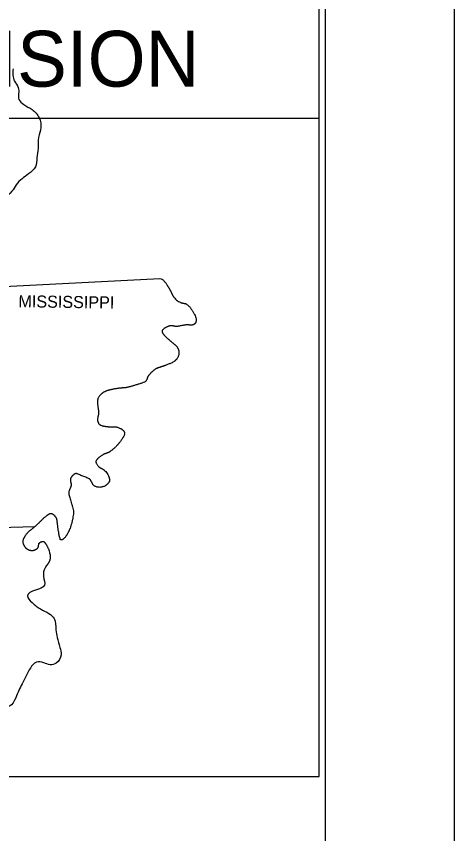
# Model space of a CAD drawing. Extents: x -0.3 to 2.65, y 0 to 1.9.
# Drawn here: x 1.346 to 1.4167, y 0.6965 to 0.8284 of the extents above; entities that cross this region are included whole.
import ezdxf

# ---------------------------------------------------------------- set-up
doc = ezdxf.new("R2010")
doc.units = 0
for name, color, linetype in [('Default', 7, 'Continuous'), ('Level 8', 7, 'Continuous'), ('Level 9', 7, 'Continuous'), ('SHET_Border-Lines', 7, 'Continuous')]:
    doc.layers.add(name, color=color, linetype=linetype)

msp = doc.modelspace()

# ---------------------------------------------------------------- linework, layer by layer
at = {"layer": 'Default'}
for points in [[(1.33448, 0.78431), (1.36913, 0.78605)], [(1.29736, 0.74504), (1.31557, 0.74515), (1.31562, 0.74577), (1.32174, 0.74621), (1.32177, 0.74528), (1.34896, 0.74602)]]:
    msp.add_lwpolyline(points, dxfattribs=at)
for points in [[(1.34545, 0.81992), (1.34568, 0.81792), (1.3463, 0.81688), (1.34641, 0.81496), (1.34719, 0.81413), (1.34851, 0.81333), (1.34968, 0.81198), (1.34994, 0.81042), (1.34957, 0.80884), (1.34949, 0.80708), (1.34931, 0.80552), (1.34905, 0.8041), (1.34794, 0.80295), (1.3469, 0.80215), (1.34594, 0.80119), (1.34527, 0.80015), (1.34405, 0.79906), (1.34288, 0.79792), (1.34192, 0.79691), (1.34099, 0.79564), (1.34049, 0.79424), (1.33948, 0.79323), (1.33865, 0.79232), (1.33754, 0.7911), (1.33699, 0.78983), (1.33596, 0.78846), (1.3357, 0.78708), (1.33448, 0.78431)], [(1.35126, 0.74211), (1.35144, 0.74082), (1.35064, 0.73939), (1.35035, 0.73799), (1.35051, 0.73656), (1.34905, 0.73578), (1.34776, 0.73485), (1.34851, 0.73379), (1.34986, 0.73275), (1.35123, 0.732), (1.35209, 0.73119), (1.35235, 0.72935), (1.35258, 0.72813), (1.35302, 0.72653), (1.3532, 0.72536), (1.3524, 0.72401), (1.35144, 0.72373), (1.3504, 0.72406), (1.34921, 0.72414), (1.34825, 0.72321), (1.34758, 0.72196), (1.3469, 0.72066), (1.34638, 0.71958), (1.34589, 0.71841), (1.34488, 0.71703), (1.34366, 0.7168), (1.34218, 0.71644), (1.34132, 0.71543), (1.34145, 0.71374), (1.34228, 0.71257), (1.34293, 0.71117), (1.3434, 0.70993), (1.34314, 0.7084), (1.34252, 0.70726), (1.34171, 0.70656), (1.34132, 0.7051), (1.34075, 0.70401), (1.34018, 0.70365), (1.33909, 0.70376), (1.33793, 0.70396), (1.33692, 0.70389), (1.33593, 0.70337), (1.33497, 0.7037), (1.33399, 0.70477), (1.33318, 0.7056), (1.33225, 0.70591), (1.33129, 0.70542), (1.33111, 0.70391), (1.33155, 0.70236), (1.33199, 0.70025), (1.33157, 0.69901), (1.33142, 0.69688)]]:
    msp.add_spline(points, degree=3, dxfattribs=at)
msp.add_open_spline([(1.36913, 0.78605), (1.3693, 0.78602), (1.36947, 0.78595), (1.36962, 0.78584), (1.36978, 0.78572), (1.3699, 0.78558), (1.37001, 0.78543), (1.37012, 0.78526), (1.37024, 0.78509), (1.37034, 0.78492), (1.37039, 0.78483), (1.37045, 0.78474), (1.3705, 0.78466), (1.37055, 0.78458), (1.3706, 0.78449), (1.37066, 0.78441), (1.37073, 0.7843), (1.37079, 0.78419), (1.37085, 0.78407), (1.3709, 0.78395), (1.37095, 0.78383), (1.37101, 0.78371), (1.37106, 0.7836), (1.37112, 0.78348), (1.37117, 0.78336), (1.37123, 0.78325), (1.3713, 0.78314), (1.37138, 0.78304), (1.37165, 0.78271), (1.37197, 0.78246), (1.37234, 0.78226), (1.37243, 0.78221), (1.37253, 0.78217), (1.37263, 0.78214), (1.37273, 0.78212), (1.37283, 0.7821), (1.37293, 0.78208), (1.37303, 0.78206), (1.37314, 0.78204), (1.37324, 0.78201), (1.37334, 0.78198), (1.37343, 0.78194), (1.37351, 0.78187), (1.37388, 0.78158), (1.37414, 0.78123), (1.37439, 0.78083), (1.37463, 0.78046), (1.37483, 0.78009), (1.37496, 0.77967), (1.37499, 0.77958), (1.375, 0.77949), (1.375, 0.77941), (1.375, 0.77932), (1.37499, 0.77923), (1.37497, 0.77913), (1.37494, 0.77904), (1.37491, 0.77896), (1.37486, 0.77888), (1.37483, 0.77884), (1.3748, 0.7788), (1.37477, 0.77877), (1.37475, 0.77875), (1.37473, 0.77874), (1.37471, 0.77872), (1.37469, 0.77871), (1.37467, 0.77869), (1.37465, 0.77868), (1.37455, 0.77862), (1.37444, 0.77858), (1.37433, 0.77856), (1.37422, 0.77855), (1.37411, 0.77855), (1.374, 0.77855), (1.37389, 0.77856), (1.37379, 0.77858), (1.37368, 0.77858), (1.37362, 0.77859), (1.37357, 0.77859), (1.37351, 0.77859), (1.37346, 0.77859), (1.37341, 0.77858), (1.37335, 0.77858), (1.37312, 0.77854), (1.37289, 0.7785), (1.37265, 0.77846), (1.37242, 0.77842), (1.37219, 0.77838), (1.37195, 0.77834), (1.37184, 0.77832), (1.37173, 0.77833), (1.37162, 0.77835), (1.37151, 0.77836), (1.37139, 0.77839), (1.37128, 0.77841), (1.37117, 0.77842), (1.37106, 0.77844), (1.37094, 0.77845), (1.37089, 0.77845), (1.37083, 0.77844), (1.37077, 0.77844), (1.37072, 0.77843), (1.37066, 0.77841), (1.3706, 0.77839), (1.37047, 0.77835), (1.37035, 0.77829), (1.37022, 0.77823), (1.37009, 0.77817), (1.36996, 0.77809), (1.36984, 0.77801), (1.36974, 0.77794), (1.36965, 0.77786), (1.36957, 0.77776), (1.36953, 0.77771), (1.36951, 0.77767), (1.3695, 0.77762), (1.36949, 0.7776), (1.36949, 0.77758), (1.36949, 0.77755), (1.36948, 0.77753), (1.36948, 0.77751), (1.36949, 0.77749), (1.36952, 0.77738), (1.36956, 0.77728), (1.36963, 0.77718), (1.36971, 0.77707), (1.36979, 0.77697), (1.36988, 0.77687), (1.37008, 0.77667), (1.37029, 0.77646), (1.3705, 0.77627), (1.37061, 0.77617), (1.37072, 0.77607), (1.37083, 0.77598), (1.37094, 0.77589), (1.37106, 0.7758), (1.37117, 0.77571), (1.37128, 0.77562), (1.37139, 0.77553), (1.37151, 0.77544), (1.37162, 0.77535), (1.37172, 0.77524), (1.37182, 0.77513), (1.3719, 0.77504), (1.37196, 0.77494), (1.37202, 0.77484), (1.37207, 0.77474), (1.37211, 0.77463), (1.37215, 0.77452), (1.37218, 0.77441), (1.37219, 0.7743), (1.3722, 0.77419), (1.37221, 0.77409), (1.37221, 0.77399), (1.37219, 0.77388), (1.37214, 0.77365), (1.37206, 0.77344), (1.37194, 0.77323), (1.37188, 0.77312), (1.3718, 0.77302), (1.37172, 0.77293), (1.37163, 0.77284), (1.37154, 0.77276), (1.37143, 0.77269), (1.37121, 0.77255), (1.37097, 0.77242), (1.37073, 0.77232), (1.37049, 0.77223), (1.37025, 0.77213), (1.37001, 0.77204), (1.36989, 0.772), (1.36977, 0.77195), (1.36965, 0.77191), (1.36952, 0.77187), (1.3694, 0.77183), (1.36928, 0.77179), (1.36916, 0.77175), (1.36904, 0.77171), (1.36891, 0.77167), (1.36879, 0.77163), (1.36867, 0.77158), (1.36856, 0.77152), (1.36843, 0.77146), (1.36831, 0.77139), (1.3682, 0.7713), (1.36809, 0.77122), (1.36798, 0.77113), (1.36788, 0.77103), (1.36778, 0.77093), (1.36769, 0.77082), (1.36759, 0.77072), (1.3675, 0.77062), (1.3674, 0.77051), (1.36731, 0.77041), (1.36724, 0.77033), (1.36719, 0.77024), (1.36715, 0.77014), (1.36711, 0.77004), (1.36708, 0.76994), (1.36704, 0.76984), (1.367, 0.76974), (1.36696, 0.76965), (1.36691, 0.76956), (1.36685, 0.76948), (1.36678, 0.76941), (1.36669, 0.76937), (1.36646, 0.76927), (1.36623, 0.76918), (1.36599, 0.76911), (1.36576, 0.76904), (1.36552, 0.76897), (1.36529, 0.7689), (1.36505, 0.76883), (1.36481, 0.76875), (1.36457, 0.76868), (1.36432, 0.76861), (1.36408, 0.76854), (1.36384, 0.76849), (1.36373, 0.76846), (1.36362, 0.76845), (1.36351, 0.76844), (1.36341, 0.76843), (1.3633, 0.76842), (1.36319, 0.76841), (1.36308, 0.7684), (1.36297, 0.7684), (1.36286, 0.76839), (1.36276, 0.76838), (1.36265, 0.76837), (1.36254, 0.76836), (1.3623, 0.76833), (1.36206, 0.76829), (1.36182, 0.76824), (1.36159, 0.7682), (1.36135, 0.76815), (1.36111, 0.7681), (1.36098, 0.76807), (1.36085, 0.76804), (1.36073, 0.768), (1.3606, 0.76796), (1.36048, 0.76791), (1.36036, 0.76786), (1.36023, 0.7678), (1.36012, 0.76774), (1.36, 0.76766), (1.35994, 0.76763), (1.35989, 0.76758), (1.35983, 0.76754), (1.35977, 0.7675), (1.35972, 0.76745), (1.35966, 0.7674), (1.35949, 0.76724), (1.35934, 0.76705), (1.35922, 0.76684), (1.35917, 0.76674), (1.35913, 0.76664), (1.35911, 0.76653), (1.35908, 0.76642), (1.35906, 0.76631), (1.35906, 0.76621), (1.35906, 0.76607), (1.35907, 0.76592), (1.35908, 0.76578), (1.3591, 0.76564), (1.35912, 0.7655), (1.35914, 0.76536), (1.35916, 0.76522), (1.35918, 0.76508), (1.3592, 0.76494), (1.35922, 0.7648), (1.35924, 0.76466), (1.35925, 0.76452), (1.35925, 0.76437), (1.35923, 0.76423), (1.35921, 0.76408), (1.35919, 0.76393), (1.35914, 0.76379), (1.35912, 0.76364), (1.35909, 0.76349), (1.35908, 0.76334), (1.35908, 0.76319), (1.35909, 0.76312), (1.3591, 0.76305), (1.35912, 0.76297), (1.35913, 0.76294), (1.35915, 0.7629), (1.35916, 0.76287), (1.35918, 0.76283), (1.3592, 0.76279), (1.35922, 0.76276), (1.35929, 0.76263), (1.35939, 0.76253), (1.35951, 0.76245), (1.35963, 0.76237), (1.35976, 0.76232), (1.35989, 0.76229), (1.36003, 0.76226), (1.36017, 0.76224), (1.36031, 0.76222), (1.36045, 0.7622), (1.36058, 0.76218), (1.36072, 0.76216), (1.36083, 0.76215), (1.36094, 0.76213), (1.36105, 0.76213), (1.36116, 0.76213), (1.36127, 0.76214), (1.36138, 0.76214), (1.3615, 0.76214), (1.36161, 0.76214), (1.36172, 0.76214), (1.36183, 0.76214), (1.36194, 0.76213), (1.36205, 0.76211), (1.36229, 0.76206), (1.36253, 0.76198), (1.36275, 0.76187), (1.36287, 0.76182), (1.36297, 0.76175), (1.36307, 0.76167), (1.36312, 0.76164), (1.36317, 0.76159), (1.36321, 0.76155), (1.36326, 0.76151), (1.3633, 0.76146), (1.36334, 0.76141), (1.3634, 0.76134), (1.36343, 0.76125), (1.36344, 0.76117), (1.36346, 0.76108), (1.36345, 0.76099), (1.36342, 0.7609), (1.36336, 0.76072), (1.36329, 0.76055), (1.36319, 0.7604), (1.36304, 0.76018), (1.3629, 0.75996), (1.36274, 0.75976), (1.36266, 0.75965), (1.36258, 0.75955), (1.36249, 0.75945), (1.36241, 0.75935), (1.36232, 0.75925), (1.36223, 0.75915), (1.36189, 0.75878), (1.36152, 0.75844), (1.36111, 0.75814), (1.36103, 0.75808), (1.36094, 0.75803), (1.36084, 0.75799), (1.36075, 0.75795), (1.36065, 0.75792), (1.36055, 0.75788), (1.36046, 0.75785), (1.36036, 0.75782), (1.36026, 0.75778), (1.36016, 0.75775), (1.36006, 0.7577), (1.35997, 0.75765), (1.35975, 0.75752), (1.35955, 0.75737), (1.35935, 0.75721), (1.35925, 0.75713), (1.35917, 0.75705), (1.35909, 0.75696), (1.35901, 0.75688), (1.35894, 0.75679), (1.35888, 0.75669), (1.35881, 0.75655), (1.35884, 0.75635), (1.35891, 0.7562), (1.359, 0.75603), (1.3591, 0.75586), (1.35925, 0.75573), (1.35932, 0.75566), (1.35939, 0.75559), (1.35948, 0.75554), (1.35957, 0.7555), (1.35966, 0.75545), (1.35974, 0.7554), (1.35983, 0.75536), (1.35991, 0.75531), (1.36, 0.75526), (1.36009, 0.75522), (1.36016, 0.75515), (1.36023, 0.75508), (1.36054, 0.75478), (1.36076, 0.75442), (1.36091, 0.75404), (1.36102, 0.75375), (1.36102, 0.75335), (1.36083, 0.75308), (1.36079, 0.75303), (1.36075, 0.75299), (1.36071, 0.75295), (1.36067, 0.7529), (1.36063, 0.75286), (1.36058, 0.75283), (1.3605, 0.75275), (1.36041, 0.75269), (1.36032, 0.75263), (1.36014, 0.75252), (1.35994, 0.75246), (1.35974, 0.75241), (1.35954, 0.75236), (1.35932, 0.75237), (1.35912, 0.7524), (1.35891, 0.75244), (1.35871, 0.75251), (1.35852, 0.75264), (1.35841, 0.75272), (1.35833, 0.7528), (1.35827, 0.75291), (1.35821, 0.75302), (1.35816, 0.75313), (1.3581, 0.75324), (1.35804, 0.75335), (1.35799, 0.75346), (1.35792, 0.75356), (1.35786, 0.75366), (1.35777, 0.75374), (1.35766, 0.75378), (1.35734, 0.75393), (1.357, 0.75404), (1.35668, 0.75417), (1.35638, 0.75429), (1.35609, 0.75444), (1.3558, 0.75456), (1.35571, 0.75459), (1.35562, 0.7546), (1.35553, 0.75458), (1.35544, 0.75455), (1.35535, 0.75451), (1.35527, 0.75445), (1.35518, 0.75438), (1.3551, 0.75432), (1.35503, 0.75424), (1.35499, 0.75419), (1.35495, 0.75415), (1.35491, 0.7541), (1.35488, 0.75406), (1.35484, 0.75401), (1.35481, 0.75396), (1.35475, 0.75387), (1.3547, 0.75375), (1.35469, 0.75364), (1.35469, 0.75353), (1.3547, 0.75342), (1.35472, 0.75331), (1.35475, 0.7532), (1.35478, 0.7531), (1.3548, 0.75299), (1.35481, 0.75293), (1.35481, 0.75288), (1.35482, 0.75283), (1.35482, 0.75277), (1.35482, 0.75272), (1.35481, 0.75267), (1.35479, 0.75254), (1.35475, 0.75243), (1.35471, 0.75231), (1.35466, 0.75219), (1.3546, 0.75207), (1.35456, 0.75195), (1.35451, 0.75184), (1.35447, 0.75172), (1.35444, 0.7516), (1.35442, 0.75148), (1.35442, 0.75136), (1.35445, 0.75124), (1.35455, 0.75089), (1.35466, 0.75053), (1.35476, 0.75018), (1.35489, 0.7497), (1.35503, 0.74923), (1.35515, 0.74875), (1.35523, 0.7484), (1.35518, 0.74802), (1.35512, 0.74766), (1.35503, 0.74713), (1.35492, 0.7466), (1.35476, 0.74608), (1.35471, 0.74594), (1.35467, 0.7458), (1.35461, 0.74566), (1.35455, 0.74552), (1.35449, 0.74539), (1.35443, 0.74526), (1.35436, 0.74512), (1.35429, 0.74499), (1.35421, 0.74486), (1.35414, 0.74473), (1.35406, 0.7446), (1.35398, 0.74447), (1.35386, 0.74428), (1.35369, 0.74414), (1.3535, 0.74399), (1.35341, 0.74393), (1.35332, 0.7439), (1.35323, 0.74388), (1.3532, 0.74387), (1.35317, 0.74387), (1.35313, 0.7439), (1.3531, 0.74392), (1.35308, 0.74395), (1.35307, 0.74398), (1.35299, 0.74426), (1.35291, 0.74455), (1.35286, 0.74484), (1.35281, 0.74513), (1.35275, 0.74542), (1.35271, 0.74572), (1.35268, 0.74595), (1.35265, 0.74618), (1.35262, 0.74642), (1.35261, 0.74653), (1.3526, 0.74665), (1.35258, 0.74677), (1.35257, 0.74689), (1.35255, 0.747), (1.35253, 0.74712), (1.35251, 0.7472), (1.35249, 0.74728), (1.35246, 0.74735), (1.35242, 0.74743), (1.35239, 0.7475), (1.35234, 0.74757), (1.35229, 0.74764), (1.35224, 0.7477), (1.35218, 0.74777), (1.35212, 0.74783), (1.35206, 0.74789), (1.35198, 0.74795), (1.35187, 0.74804), (1.35174, 0.74809), (1.3516, 0.7481), (1.35148, 0.74812), (1.35134, 0.74809), (1.35123, 0.74803), (1.35115, 0.74797), (1.35107, 0.74792), (1.35099, 0.74786), (1.35091, 0.7478), (1.35083, 0.74775), (1.35075, 0.74768), (1.35059, 0.74756), (1.35044, 0.74744), (1.3503, 0.7473), (1.35012, 0.74713), (1.34994, 0.74695), (1.34977, 0.74678), (1.34959, 0.74661), (1.34941, 0.74643), (1.34923, 0.74626), (1.34913, 0.74616), (1.34902, 0.74607), (1.34891, 0.74598), (1.3488, 0.74589), (1.34869, 0.7458), (1.34858, 0.74571), (1.34847, 0.74562), (1.34836, 0.74553), (1.34824, 0.74544), (1.34813, 0.74534), (1.34802, 0.74525), (1.34791, 0.74515), (1.34773, 0.74498), (1.34758, 0.74479), (1.34744, 0.74459), (1.34737, 0.74449), (1.34731, 0.74439), (1.34726, 0.74429), (1.3472, 0.74419), (1.34715, 0.74409), (1.34711, 0.74398), (1.34706, 0.74387), (1.34704, 0.74375), (1.34703, 0.74364), (1.34703, 0.74351), (1.34704, 0.74339), (1.34709, 0.74327), (1.34713, 0.74313), (1.34718, 0.74301), (1.34726, 0.7429), (1.3473, 0.74283), (1.34734, 0.74278), (1.34739, 0.74272), (1.34741, 0.74269), (1.34744, 0.74266), (1.34747, 0.74263), (1.34749, 0.74261), (1.34752, 0.74258), (1.34755, 0.74255), (1.34763, 0.74248), (1.34771, 0.74242), (1.3478, 0.74237), (1.34788, 0.74232), (1.34797, 0.74228), (1.34805, 0.74225), (1.34814, 0.74223), (1.34822, 0.74221), (1.34831, 0.7422), (1.34839, 0.74219), (1.34848, 0.74219), (1.34856, 0.74219), (1.34863, 0.74219), (1.34869, 0.7422), (1.34876, 0.74221), (1.34882, 0.74223), (1.34889, 0.74225), (1.34895, 0.74227), (1.34902, 0.7423), (1.34908, 0.74233), (1.34914, 0.74236), (1.34921, 0.74239), (1.34928, 0.74243), (1.34934, 0.74248), (1.34941, 0.74253), (1.34947, 0.7426), (1.3495, 0.74268), (1.34953, 0.74276), (1.34955, 0.74285), (1.34956, 0.74294), (1.34958, 0.74302), (1.34959, 0.74311), (1.34961, 0.7432), (1.34963, 0.74328), (1.34967, 0.74335), (1.34973, 0.74341), (1.34978, 0.74346), (1.34984, 0.7435), (1.3499, 0.74353), (1.34997, 0.74357), (1.35005, 0.74359), (1.35012, 0.74361), (1.35019, 0.74363), (1.35027, 0.74364), (1.35034, 0.74363), (1.3504, 0.74361), (1.35046, 0.74359), (1.35051, 0.74354), (1.35055, 0.74349), (1.35059, 0.74344), (1.35063, 0.74338), (1.35067, 0.74333), (1.35071, 0.74327), (1.35075, 0.74322), (1.35082, 0.74311), (1.35089, 0.74299), (1.35095, 0.74287), (1.35108, 0.74263), (1.35117, 0.74237), (1.35126, 0.74211)], degree=3, dxfattribs=at)
at = {"layer": 'Level 8'}
msp.add_lwpolyline([(1.249, 0.70571), (1.39483, 0.70571), (1.39483, 0.85238), (1.249, 0.85238)], close=True, dxfattribs=at)
at = {"layer": 'Level 9'}
msp.add_lwpolyline([(1.21366, 0.81193), (1.39483, 0.81193), (1.39483, 0.85238), (1.21366, 0.85238)], close=True, dxfattribs=at)
at = {"layer": 'SHET_Border-Lines'}
for points in [[(0, 0), (1.41667, 0), (1.41667, 0.91667), (0, 0.91667)], [(0.02083, 0.02083), (1.39583, 0.02083), (1.39583, 0.89583), (0.02083, 0.89583)]]:
    msp.add_lwpolyline(points, close=True, dxfattribs=at)

# ---------------------------------------------------------------- texts
at = {"layer": 'Default'}
msp.add_text('MISSISSIPPI', height=0.0019451, rotation=359.2098, dxfattribs=at).set_placement((1.34631, 0.78143))
at = {"layer": 'Level 9'}
msp.add_text('SUBJECT TO REVISION', height=0.009, dxfattribs=at).set_placement((1.23978, 0.81704))

doc.saveas('drawing.dxf')
